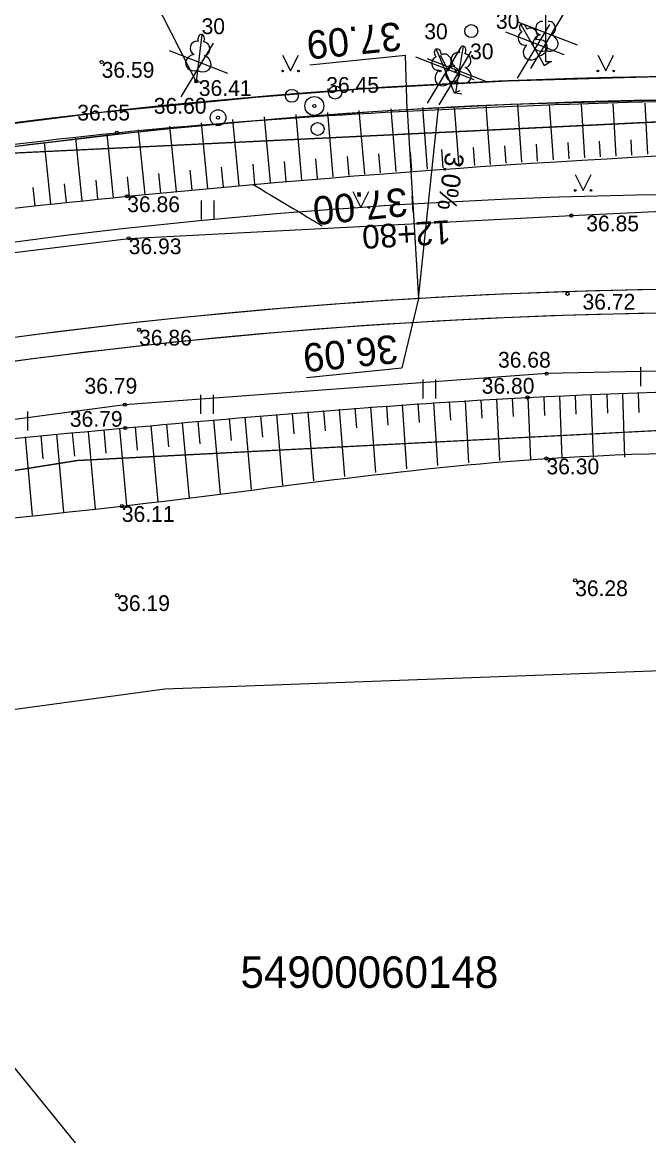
# Model space of a CAD drawing. Extents: x 469981 to 472086, y 246785 to 247785.
# Drawn here: x 470813.99 to 470833.86, y 247193.52 to 247229.04 of the extents above; entities that cross this region are included whole.
import ezdxf

# ---------------------------------------------------------------- set-up
doc = ezdxf.new("R2010")
doc.units = 0
for name, color, linetype in [('0_922', 7, 'Continuous'), ('0_Asfalta_mala', 7, 'Continuous'), ('0_Asfalta_Nomale', 7, 'Continuous'), ('0_Koki_certami', 7, 'Continuous'), ('0_Ruut_Braukt', 7, 'Continuous'), ('0_Ruut_nomale', 7, 'Continuous'), ('0_vertikals', 7, 'Continuous'), ('0_vertkals_cipari', 7, 'Continuous'), ('21', 7, 'Continuous'), ('6_piketaza', 7, 'Continuous'), ('BUVE_ELEM_####_####_#', 7, 'Continuous'), ('CELI_CMAL_####_####_#', 7, 'Continuous'), ('DREN_VADP_####_####_#', 7, 'Continuous'), ('RAMI_UZMR_####_####_#', 7, 'Continuous'), ('RELJ_AATZ_####_TKST_#', 7, 'Continuous'), ('RELJ_ELEM_####_####_#', 7, 'Continuous'), ('RELJ_NOGA_####_####_#', 7, 'Continuous'), ('RELJ_NOGL_####_####_#', 7, 'Continuous'), ('ROBZ_PROJ_####_####_#', 7, 'Continuous'), ('ROBZ_UZMR_####_####_#', 7, 'Continuous'), ('ROBZ_UZMR_####_TKST_#', 7, 'Continuous'), ('TERT_DIAM_####_TKST_#', 7, 'Continuous'), ('TERT_ELEM_####_####_#', 7, 'Continuous'), ('TERT_KOKR_####_####_#', 7, 'Continuous'), ('TERT_KONT_####_####_#', 7, 'Continuous')]:
    doc.layers.add(name, color=color, linetype=linetype)

msp = doc.modelspace()

# ---------------------------------------------------------------- linework, layer by layer
at = {"layer": '0_922'}
msp.add_arc((470837.1, 247043.596), 180, 70.3373, 103.67202, dxfattribs=at)
at = {"layer": '0_Asfalta_mala'}
for radius in [183, 177]:
    msp.add_arc((470837.1, 247043.596), radius, 70.3373, 103.67202, dxfattribs=at)
at = {"layer": '0_Asfalta_Nomale'}
for radius, start in [(183.75, 79.82731), (176.25, 70.3373)]:
    msp.add_arc((470837.1, 247043.596), radius, start, 103.67202, dxfattribs=at)
at = {"layer": '0_Koki_certami'}
for p, q in [((470831.601, 247228.315), (470829.746, 247229.037)), ((470831.138, 247229.278), (470830.109, 247227.575)), ((470831.183, 247228.009), (470829.329, 247228.732)), ((470830.72, 247228.973), (470829.691, 247227.27)), ((470820.05, 247228.383), (470819.022, 247226.68)), ((470820.513, 247227.42), (470818.659, 247228.142)), ((470828.324, 247227.214), (470826.47, 247227.936)), ((470827.861, 247228.177), (470826.833, 247226.474)), ((470828.231, 247228.127), (470827.203, 247226.424)), ((470828.694, 247227.164), (470826.84, 247227.886))]:
    msp.add_line(p, q, dxfattribs=at)
at = {"layer": '0_Ruut_Braukt'}
for radius in [183, 177]:
    msp.add_arc((470837.1, 247043.596), radius, 70.3373, 103.67202, dxfattribs=at)
at = {"layer": '0_Ruut_nomale'}
for points in [[(470647.269, 247186.527), (470688.32, 247196.513), (470723.527, 247205.078), (470758.226, 247213.518), (470793.668, 247222.14), (470797.449, 247223.017), (470800.193, 247223.602), (470807.23, 247224.903), (470812.254, 247225.659), (470816.509, 247226.189), (470821.396, 247226.674), (470824.906, 247226.941), (470829.387, 247227.185), (470834.194, 247227.323)], [(470834.465, 247226.577), (470829.479, 247226.438), (470825.563, 247226.232), (470822.226, 247225.991), (470818.009, 247225.598), (470813.616, 247225.083), (470808.23, 247224.305), (470801.533, 247223.107), (470795.836, 247221.883), (470793.845, 247221.411), (470778.497, 247217.678), (470763.961, 247214.142), (470718.883, 247203.176), (470699.718, 247198.514), (470689.033, 247195.915), (470677.373, 247193.078), (470636.595, 247183.159)]]:
    msp.add_lwpolyline(points, dxfattribs=at)
for radius, start in [(177, 72.7764), (176.25, 72.74503)]:
    msp.add_arc((470837.1, 247043.596), radius, start, 103.67202, dxfattribs=at)
at = {"layer": '0_vertikals'}
for p, q in [((470823.114, 247227.699), (470826.146, 247228.003)), ((470826.199, 247226.271), (470826.146, 247228.003)), ((470826.556, 247220.282), (470826.033, 247218.085)), ((470823.002, 247217.781), (470826.033, 247218.085))]:
    msp.add_line(p, q, dxfattribs=at)
msp.add_lwpolyline([(470826.556, 247220.282), (470827.197, 247226.329), (470826.199, 247226.271)], close=True, dxfattribs=at)
at = {"layer": '21'}
msp.add_arc((470837.1, 247043.596), 180, 70.3373, 103.67202, dxfattribs=at)
at = {"layer": '6_piketaza'}
msp.add_lwpolyline([(470826.392, 247223.027), (470826.363, 247223.526)], dxfattribs=at)
at = {"layer": 'BUVE_ELEM_####_####_#'}
msp.add_circle((470820.201, 247226.021), 0.25, dxfattribs=at)
at = {"layer": 'CELI_CMAL_####_####_#'}
for points in [[(470678.613, 247193.526), (470707.455, 247200.791), (470732.512, 247206.741), (470762.073, 247213.437), (470788.208, 247218.626), (470817.367, 247222.191), (470831.408, 247222.915), (470849.341, 247223.769), (470861.754, 247223.708), (470867.949, 247223.336), (470870.754, 247224.045), (470872.402, 247225.837), (470874.431, 247230.012), (470874.14, 247233.92), (470872.817, 247237.597), (470871.759, 247240.057)], [(470881.196, 247215.092), (470867.979, 247217.363), (470861.696, 247218.004), (470848.617, 247218.285), (470830.624, 247217.903), (470817.243, 247216.917), (470789.541, 247213.218), (470761.584, 247207.361), (470733.919, 247200.757), (470708.074, 247194.55), (470680.531, 247188.015)]]:
    msp.add_lwpolyline(points, dxfattribs=at)
at = {"layer": 'DREN_VADP_####_####_#'}
msp.add_lwpolyline([(470673.776, 247178.682), (470800.53, 247212.157), (470815.664, 247193.505)], dxfattribs=at)
at = {"layer": 'RAMI_UZMR_####_####_#'}
msp.add_lwpolyline([(471016.707, 247172.079), (470997.217, 247171.376), (470979.902, 247175.851), (470953.212, 247178.863), (470866.8, 247207.896), (470847.133, 247208.95), (470818.512, 247207.896), (470793.929, 247204.557), (470730.787, 247190.475), (470682.857, 247179.693), (470601.924, 247155.957)], dxfattribs=at)
at = {"layer": 'RELJ_ELEM_####_####_#'}
for centre in [(470816.508, 247227.785), (470819.511, 247227.171), (470823.255, 247226.389), (470820.201, 247226.021), (470816.99, 247225.543), (470817.319, 247223.525), (470831.408, 247222.915), (470817.367, 247222.191), (470831.288, 247220.432), (470817.696, 247219.292), (470830.624, 247217.903), (470817.243, 247216.917), (470830.019, 247217.144), (470817.257, 247216.179), (470830.618, 247215.209), (470817.148, 247213.701), (470831.528, 247211.345), (470817, 247210.874)]:
    msp.add_circle(centre, 0.05, dxfattribs=at)
at = {"layer": 'RELJ_NOGA_####_####_#'}
for p, q in [((470823.857, 247224.139), (470823.68, 247226.186)), ((470824.854, 247224.225), (470824.681, 247226.244)), ((470825.85, 247224.308), (470825.687, 247226.295)), ((470826.847, 247224.388), (470826.693, 247226.337)), ((470827.844, 247224.465), (470827.699, 247226.372)), ((470828.841, 247224.539), (470828.705, 247226.401)), ((470829.839, 247224.61), (470829.714, 247226.423)), ((470830.837, 247224.678), (470830.72, 247226.44)), ((470831.834, 247224.741), (470831.729, 247226.452)), ((470832.833, 247224.801), (470832.737, 247226.463)), ((470833.831, 247224.857), (470833.745, 247226.474)), ((470819.874, 247223.774), (470819.675, 247225.859)), ((470820.87, 247223.869), (470820.673, 247225.956)), ((470821.865, 247223.961), (470821.676, 247226.043)), ((470822.861, 247224.051), (470822.676, 247226.119)), ((470816.888, 247223.482), (470816.686, 247225.502)), ((470817.883, 247223.581), (470817.68, 247225.633)), ((470818.879, 247223.678), (470818.676, 247225.752)), ((470814.899, 247223.277), (470814.691, 247225.227)), ((470815.893, 247223.381), (470815.688, 247225.366)), ((470828.343, 247224.503), (470828.3, 247225.068)), ((470829.34, 247224.575), (470829.3, 247225.126)), ((470830.338, 247224.644), (470830.301, 247225.181)), ((470831.335, 247224.71), (470831.302, 247225.231)), ((470832.334, 247224.772), (470832.303, 247225.278)), ((470833.332, 247224.83), (470833.304, 247225.321)), ((470823.359, 247224.095), (470823.305, 247224.713)), ((470824.356, 247224.182), (470824.303, 247224.793)), ((470825.352, 247224.267), (470825.302, 247224.868)), ((470826.349, 247224.348), (470826.301, 247224.939)), ((470827.346, 247224.427), (470827.301, 247225.005)), ((470820.372, 247223.822), (470820.312, 247224.448)), ((470821.367, 247223.915), (470821.31, 247224.541)), ((470822.363, 247224.006), (470822.306, 247224.629)), ((470816.391, 247223.431), (470816.33, 247224.032)), ((470817.386, 247223.532), (470817.325, 247224.143)), ((470818.381, 247223.63), (470818.32, 247224.249)), ((470819.376, 247223.727), (470819.316, 247224.351)), ((470814.402, 247223.224), (470814.34, 247223.804)), ((470815.396, 247223.329), (470815.334, 247223.919)), ((470833.03, 247217.258), (470833.097, 247215.256)), ((470833.03, 247217.258), (470833.097, 247215.256)), ((470833.53, 247217.275), (470833.549, 247216.671)), ((470833.53, 247217.275), (470833.549, 247216.671)), ((470826.038, 247216.919), (470826.178, 247214.886)), ((470826.038, 247216.919), (470826.178, 247214.886)), ((470826.537, 247216.953), (470826.577, 247216.349)), ((470826.537, 247216.953), (470826.577, 247216.349)), ((470827.036, 247216.985), (470827.163, 247214.99)), ((470827.036, 247216.985), (470827.163, 247214.99)), ((470827.535, 247217.015), (470827.57, 247216.422)), ((470827.535, 247217.015), (470827.57, 247216.422)), ((470828.035, 247217.045), (470828.147, 247215.078)), ((470828.035, 247217.045), (470828.147, 247215.078)), ((470828.534, 247217.072), (470828.566, 247216.485)), ((470828.534, 247217.072), (470828.566, 247216.485)), ((470829.033, 247217.098), (470829.13, 247215.147)), ((470829.033, 247217.098), (470829.13, 247215.147)), ((470829.533, 247217.122), (470829.56, 247216.538)), ((470829.533, 247217.122), (470829.56, 247216.538)), ((470830.032, 247217.145), (470830.114, 247215.194)), ((470830.032, 247217.145), (470830.114, 247215.194)), ((470830.532, 247217.166), (470830.556, 247216.579)), ((470830.532, 247217.166), (470830.556, 247216.579)), ((470831.031, 247217.186), (470831.11, 247215.22)), ((470831.031, 247217.186), (470831.11, 247215.22)), ((470831.531, 247217.205), (470831.553, 247216.612)), ((470831.531, 247217.205), (470831.553, 247216.612)), ((470832.03, 247217.224), (470832.103, 247215.239)), ((470832.03, 247217.224), (470832.103, 247215.239)), ((470832.53, 247217.241), (470832.551, 247216.643)), ((470832.53, 247217.241), (470832.551, 247216.643)), ((470821.552, 247216.568), (470821.611, 247215.887)), ((470821.552, 247216.568), (470821.611, 247215.887)), ((470822.05, 247216.61), (470822.24, 247214.367)), ((470822.05, 247216.61), (470822.24, 247214.367)), ((470822.549, 247216.652), (470822.604, 247215.988)), ((470822.549, 247216.652), (470822.604, 247215.988)), ((470823.047, 247216.693), (470823.225, 247214.506)), ((470823.047, 247216.693), (470823.225, 247214.506)), ((470823.545, 247216.734), (470823.597, 247216.086)), ((470823.545, 247216.734), (470823.597, 247216.086)), ((470824.044, 247216.773), (470824.211, 247214.641)), ((470824.044, 247216.773), (470824.211, 247214.641)), ((470824.542, 247216.811), (470824.59, 247216.18)), ((470824.542, 247216.811), (470824.59, 247216.18)), ((470825.041, 247216.848), (470825.194, 247214.768)), ((470825.041, 247216.848), (470825.194, 247214.768)), ((470825.54, 247216.885), (470825.583, 247216.268)), ((470825.54, 247216.885), (470825.583, 247216.268)), ((470817.569, 247216.208), (470817.636, 247215.477)), ((470817.569, 247216.208), (470817.636, 247215.477)), ((470818.066, 247216.254), (470818.29, 247213.831)), ((470818.066, 247216.254), (470818.29, 247213.831)), ((470818.564, 247216.3), (470818.631, 247215.578)), ((470818.564, 247216.3), (470818.631, 247215.578)), ((470819.062, 247216.346), (470819.28, 247213.956)), ((470819.062, 247216.346), (470819.28, 247213.956)), ((470819.56, 247216.391), (470819.624, 247215.68)), ((470819.56, 247216.391), (470819.624, 247215.68)), ((470820.058, 247216.436), (470820.27, 247214.089)), ((470820.058, 247216.436), (470820.27, 247214.089)), ((470820.556, 247216.48), (470820.618, 247215.784)), ((470820.556, 247216.48), (470820.618, 247215.784)), ((470821.054, 247216.524), (470821.256, 247214.227)), ((470821.054, 247216.524), (470821.256, 247214.227)), ((470814.083, 247215.893), (470814.3, 247213.416)), ((470814.083, 247215.893), (470814.3, 247213.416)), ((470814.581, 247215.937), (470814.646, 247215.195)), ((470814.581, 247215.937), (470814.646, 247215.195)), ((470815.079, 247215.981), (470815.299, 247213.513)), ((470815.079, 247215.981), (470815.299, 247213.513)), ((470815.577, 247216.026), (470815.644, 247215.287)), ((470815.577, 247216.026), (470815.644, 247215.287)), ((470816.075, 247216.071), (470816.297, 247213.613)), ((470816.075, 247216.071), (470816.297, 247213.613)), ((470816.573, 247216.116), (470816.64, 247215.381)), ((470816.573, 247216.116), (470816.64, 247215.381)), ((470817.071, 247216.162), (470817.295, 247213.717)), ((470817.071, 247216.162), (470817.295, 247213.717))]:
    msp.add_line(p, q, dxfattribs=at)
for points in [[(470606.183, 247176.676), (470630.141, 247182.622), (470654.6, 247188.654), (470677.992, 247194.648), (470707.339, 247201.373), (470732.104, 247207.628), (470762.069, 247214.507), (470787.98, 247219.522), (470817.319, 247223.525), (470842.975, 247225.157), (470861.302, 247225.322)], [(470443.762, 247118.331), (470443.88, 247120.814), (470444.471, 247122.233), (470445.96, 247123.747), (470447.74, 247124.344), (470466.701, 247130.323), (470490.205, 247137.037), (470509.522, 247142.633), (470536.42, 247149.583), (470558.637, 247154.955), (470585.403, 247162.504), (470607.875, 247168.231), (470633.412, 247175.414), (470656.062, 247180.759), (470680.788, 247187.471), (470708.074, 247193.923), (470734.191, 247200.317), (470761.697, 247206.456), (470789.773, 247212.754), (470817.257, 247216.179), (470830.019, 247217.144), (470848.586, 247217.569), (470861.752, 247217.476), (470881.066, 247214.264), (470905.336, 247205.96), (470932.738, 247196.11), (470958.906, 247187.141), (470978.102, 247181.086)]]:
    msp.add_spline(points, degree=3, dxfattribs=at)
at = {"layer": 'RELJ_NOGL_####_####_#'}
for points in [[(470606.139, 247178.172), (470629.32, 247183.824), (470654.592, 247190.289), (470677.819, 247195.89), (470706.841, 247202.594), (470731.579, 247208.797), (470762.066, 247216.088), (470787.493, 247220.75), (470816.99, 247225.543), (470831.338, 247226.448), (470860.897, 247226.774)], [(470444.636, 247118.184), (470444.802, 247120.028), (470444.991, 247120.926), (470445.558, 247121.73), (470446.408, 247122.251), (470448.872, 247122.621), (470466.486, 247128.526), (470490.665, 247135.792), (470509.603, 247140.94), (470537.55, 247147.945), (470558.966, 247153.542), (470586.086, 247160.934), (470607.922, 247166.842), (470634.241, 247173.648), (470681.28, 247185.658), (470708.292, 247192.117), (470734.878, 247198.699), (470761.457, 247204.922), (470790.498, 247211.068), (470817.148, 247213.701), (470830.618, 247215.209), (470848.022, 247215.369), (470862.099, 247215.472), (470880.883, 247212.412), (470904.425, 247203.826), (470932.21, 247193.701), (470958.298, 247186.024), (470977.689, 247180.167)]]:
    msp.add_spline(points, degree=3, dxfattribs=at)
at = {"layer": 'ROBZ_PROJ_####_####_#'}
for points in [[(470613.752, 247179.765), (470688.303, 247197.106), (470783.692, 247219.293), (470809.088, 247224.67), (470845.751, 247226.447), (470876.169, 247225.296), (470921.641, 247209.731), (470967.353, 247194.084), (470989.48, 247188.802), (471001.509, 247189.266), (471050.609, 247195.379), (471093.674, 247200.298), (471124.72, 247213.54), (471341.261, 247348.2), (471524.883, 247464.852)], [(471398.351, 247372.094), (471346.741, 247338.478), (471133.176, 247205.05), (471108.425, 247194.786), (471087.339, 247189.709), (471023.306, 247181.157), (470962.604, 247185.245), (470905.63, 247205.857), (470878.75, 247214.454), (470852.344, 247217.039), (470815.743, 247215.147), (470778.583, 247209.26), (470718.669, 247194.633), (470636.973, 247175.147), (470468.364, 247124.23), (470431.624, 247112.202), (470396.219, 247097.502), (470371.503, 247083.47), (470275.956, 246992.729), (470152.342, 246907.761), (470066.737, 246851.23)], [(470900.878, 247270.342), (470921.641, 247209.731), (470876.169, 247225.296), (470845.751, 247226.447), (470809.088, 247224.67), (470797.907, 247259.877)]]:
    msp.add_lwpolyline(points, dxfattribs=at)
at = {"layer": 'ROBZ_UZMR_####_####_#'}
msp.add_lwpolyline([(470722.834, 247152.788), (470718.669, 247194.633), (470778.583, 247209.26), (470815.743, 247215.147), (470852.344, 247217.039), (470878.75, 247214.454), (470905.63, 247205.857), (470962.604, 247185.245), (470963.67, 247151.03)], dxfattribs=at)
at = {"layer": 'TERT_ELEM_####_####_#'}
for p, q in [((470822.25, 247228), (470822.5, 247227.5)), ((470822.5, 247227.5), (470822.75, 247228)), ((470827.25, 247228), (470827.5, 247227.5)), ((470827.5, 247227.5), (470827.75, 247228)), ((470830.374, 247227.978), (470830.546, 247227.677)), ((470830.588, 247228.148), (470830.588, 247227.801)), ((470832.25, 247228), (470832.5, 247227.5)), ((470832.5, 247227.5), (470832.75, 247228)), ((470830.546, 247227.677), (470830.72, 247227.776)), ((470830.588, 247227.801), (470830.788, 247227.801)), ((470819.551, 247227.515), (470819.511, 247227.17)), ((470819.511, 247227.17), (470819.71, 247227.148)), ((470827.559, 247227.128), (470827.693, 247226.808)), ((470827.693, 247226.808), (470827.878, 247226.885)), ((470827.791, 247227.15), (470827.734, 247226.808)), ((470827.734, 247226.808), (470827.932, 247226.775)), ((470831.532, 247224.212), (470831.782, 247223.712)), ((470831.782, 247223.712), (470832.032, 247224.212)), ((470824.481, 247223.673), (470824.731, 247223.173)), ((470824.731, 247223.173), (470824.981, 247223.673)), ((470819.677, 247222.789), (470819.677, 247223.389)), ((470820.077, 247222.789), (470820.077, 247223.389)), ((470833.608, 247217.509), (470833.608, 247218.109)), ((470826.704, 247217.117), (470826.704, 247217.717)), ((470827.104, 247217.117), (470827.104, 247217.717)), ((470819.653, 247216.627), (470819.653, 247217.227)), ((470820.053, 247216.627), (470820.053, 247217.227)), ((470814.164, 247216.101), (470814.164, 247216.701))]:
    msp.add_line(p, q, dxfattribs=at)
for points in [[(470829.802, 247228.979), (470830.374, 247227.978)], [(470830.588, 247229.301), (470830.588, 247228.148)], [(470819.681, 247228.661), (470819.551, 247227.515)], [(470829.995, 247228.822), (470829.994, 247228.822)], [(470819.744, 247228.419), (470819.743, 247228.42)], [(470827.981, 247228.288), (470827.791, 247227.15)], [(470827.116, 247228.192), (470827.559, 247227.128)], [(470827.288, 247228.012), (470827.286, 247228.013)], [(470828.031, 247228.044), (470828.03, 247228.045)]]:
    msp.add_lwpolyline(points, dxfattribs=at)
for centre, radius in [((470828.233, 247228.764), 0.205), ((470822.25, 247227.5), 0.028), ((470822.75, 247227.5), 0.0263), ((470827.25, 247227.5), 0.028), ((470827.75, 247227.5), 0.0263), ((470832.25, 247227.5), 0.028), ((470832.75, 247227.5), 0.0263), ((470822.541, 247226.713), 0.204), ((470823.916, 247226.814), 0.207), ((470823.255, 247226.389), 0.301), ((470823.358, 247225.661), 0.205), ((470831.532, 247223.712), 0.028), ((470832.032, 247223.712), 0.0263), ((470824.481, 247223.173), 0.028), ((470824.981, 247223.173), 0.0263)]:
    msp.add_circle(centre, radius, dxfattribs=at)
for centre, major_axis, ratio, start_param, end_param in [((470829.877, 247228.849), (0.074, -0.13), 0.707107, 3.14537, 5.287485), ((470829.876, 247228.849), (0.074, -0.13), 0.707107, 0.995701, 3.137816), ((470830.46, 247228.856), (-0.039, -0.212), 0.861323, 3.141593, 6.283185), ((470830.716, 247228.856), (0.039, -0.212), 0.861323, 0, 3.141593), ((470819.664, 247228.511), (-0.017, -0.149), 0.707107, 3.14537, 5.287485), ((470819.664, 247228.512), (-0.017, -0.149), 0.707107, 0.995701, 3.137816), ((470829.911, 247228.529), (0.072, -0.204), 0.861323, 3.141593, 6.283185), ((470830.134, 247228.657), (0.139, -0.165), 0.861323, 0, 3.141593), ((470830.498, 247228.394), (0.307, 0.095), 0.814445, 1.570796, 4.752015), ((470830.677, 247228.394), (-0.307, 0.095), 0.814445, 1.531171, 4.712389), ((470819.503, 247228.233), (-0.063, -0.207), 0.861323, 3.141593, 6.283185), ((470819.758, 247228.204), (0.014, -0.215), 0.861323, 0, 3.141593), ((470827.957, 247228.14), (-0.025, -0.148), 0.707107, 3.14537, 5.287485), ((470827.956, 247228.14), (-0.025, -0.148), 0.707107, 0.995701, 3.137816), ((470830.174, 247228.147), (0.219, 0.235), 0.814445, 1.570796, 4.752015), ((470830.33, 247228.236), (-0.314, -0.07), 0.814445, 1.531171, 4.712389), ((470819.489, 247227.769), (0.316, 0.06), 0.814445, 1.570796, 4.752015), ((470819.667, 247227.749), (-0.294, 0.129), 0.814445, 1.531171, 4.712389), ((470827.168, 247227.733), (0.046, -0.211), 0.861323, 3.141593, 6.283185), ((470827.174, 247228.054), (0.058, -0.138), 0.707107, 3.14537, 5.287485), ((470827.173, 247228.054), (0.058, -0.138), 0.707107, 0.995701, 3.137816), ((470827.405, 247227.831), (0.117, -0.181), 0.861323, 0, 3.141593), ((470827.781, 247227.87), (-0.073, -0.203), 0.861323, 3.141593, 6.283185), ((470828.034, 247227.828), (0.003, -0.216), 0.861323, 0, 3.141593), ((470827.743, 247227.408), (0.318, 0.043), 0.814445, 1.570796, 4.752015), ((470827.547, 247227.39), (-0.32, -0.03), 0.814445, 1.531171, 4.712389), ((470827.92, 247227.378), (-0.287, 0.144), 0.814445, 1.531171, 4.712389), ((470827.382, 247227.321), (0.247, 0.206), 0.814445, 1.570796, 4.752015)]:
    msp.add_ellipse(centre, major_axis=major_axis, ratio=ratio, start_param=start_param, end_param=end_param, dxfattribs=at)
at = {"layer": 'TERT_KOKR_####_####_#'}
msp.add_lwpolyline([(470819.511, 247227.17), (470814.776, 247236.436)], dxfattribs=at)
at = {"layer": 'TERT_KONT_####_####_#'}
msp.add_spline([(470821.303, 247223.908), (470823.017, 247222.879), (470823.507, 247222.585)], degree=3, dxfattribs=at)

# ---------------------------------------------------------------- texts
at = {"layer": '0_vertkals_cipari'}
for s, height, rotation, p in [('37.09', 0.9, 185.7316, (470825.97, 247229.057)), ('3.0%', 0.5993, 261.5557, (470827.423, 247224.942)), ('37.00', 0.9, 185.7316, (470826.165, 247223.803)), ('36.09', 0.9, 185.7316, (470825.857, 247219.139))]:
    msp.add_text(s, height=height, rotation=rotation, dxfattribs=at).set_placement(p)
at = {"layer": '6_piketaza'}
msp.add_text('12+80', height=0.75, rotation=183.415, dxfattribs=at).set_placement((470827.561, 247222.771))
at = {"layer": 'RELJ_AATZ_####_TKST_#'}
for s, p in [('36.59', (470816.508, 247227.285)), ('36.41', (470819.59, 247226.708)), ('36.45', (470823.633, 247226.807)), ('36.60', (470818.162, 247226.145)), ('36.65', (470815.734, 247225.929)), ('36.86', (470817.319, 247223.025)), ('36.85', (470831.881, 247222.415)), ('36.93', (470817.367, 247221.691)), ('36.72', (470831.762, 247219.932)), ('36.86', (470817.696, 247218.792)), ('36.68', (470829.082, 247218.091)), ('36.79', (470815.964, 247217.265)), ('36.80', (470828.564, 247217.265)), ('36.79', (470815.498, 247216.216)), ('36.30', (470830.618, 247214.709)), ('36.11', (470817.148, 247213.201)), ('36.28', (470831.528, 247210.845)), ('36.19', (470817, 247210.374))]:
    msp.add_text(s, height=0.5, dxfattribs=at).set_placement(p)
at = {"layer": 'ROBZ_UZMR_####_TKST_#'}
msp.add_text('54900060148', height=1, dxfattribs=at).set_placement((470820.912, 247198.422))
at = {"layer": 'TERT_DIAM_####_TKST_#'}
for p in [(470829.016, 247228.836), (470819.677, 247228.669), (470826.742, 247228.505), (470828.195, 247227.871)]:
    msp.add_text('30', height=0.5, dxfattribs=at).set_placement(p)

doc.saveas('drawing.dxf')
